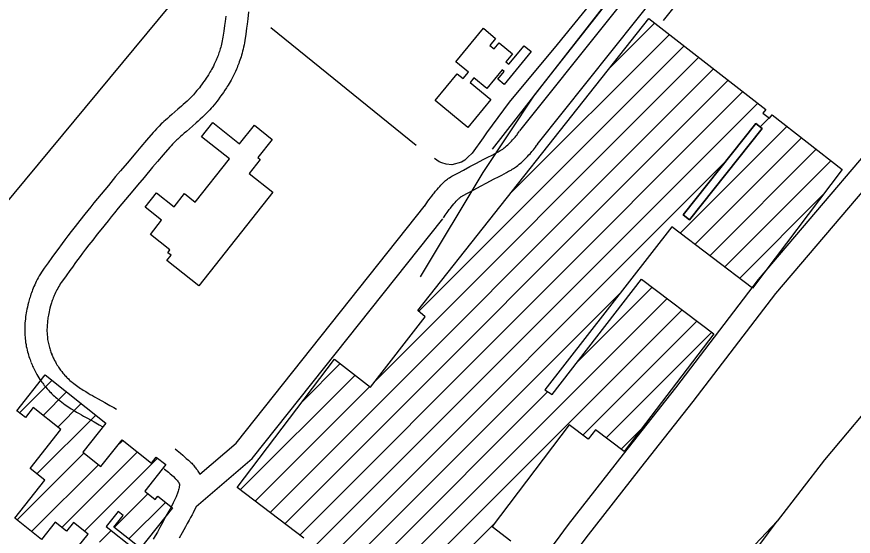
# Model space of a CAD drawing. Extents: x 3263578 to 3301413, y 764927 to 798602.
# Drawn here: x 3297360 to 3298490, y 782675 to 783377 of the extents above; entities that cross this region are included whole.
import ezdxf

# ---------------------------------------------------------------- set-up
doc = ezdxf.new("R2010")
doc.units = 0
for name, color, linetype in [('V-BLDG-OTLN', 7, 'Continuous'), ('V-RAIL-TRAK', 7, 'Continuous'), ('V-ROAD-CNTR', 7, 'Continuous'), ('V-TOPO-SHOR', 7, 'Continuous')]:
    doc.layers.add(name, color=color, linetype=linetype)

msp = doc.modelspace()

# ---------------------------------------------------------------- linework, layer by layer
at = {"layer": 'V-BLDG-OTLN'}
for p, q in [((3298162.4, 783308.4), (3298222.2, 783368.2)), ((3298027.4, 783138.1), (3298242, 783352.7)), ((3297903.4, 782978.8), (3298261.9, 783337.3)), ((3297846, 782885.9), (3298281.8, 783321.8)), ((3297702.5, 782707.1), (3298301.7, 783306.3)), ((3297722.6, 782691.8), (3298321.6, 783290.9)), ((3297742.6, 782676.5), (3298341.5, 783275.4)), ((3297702.1, 782600.6), (3298361.4, 783260)), ((3298364.6, 783227.8), (3298376.8, 783240)), ((3298380, 783243.2), (3298380.8, 783244)), ((3298256.5, 783084.3), (3298400.7, 783228.5)), ((3298276.5, 783069), (3298420.5, 783213)), ((3298296.6, 783053.8), (3298440.3, 783197.5)), ((3297644, 782507.2), (3298318.3, 783181.5)), ((3298316.7, 783038.5), (3298460.2, 783182)), ((3298336.8, 783023.2), (3298449.4, 783135.8)), ((3298117.1, 782909.6), (3298218.9, 783011.4)), ((3297498.9, 782326.8), (3298176.9, 783004.7)), ((3297709.3, 782466.4), (3298239, 782996.1)), ((3297729.4, 782451.2), (3298259.1, 782980.9)), ((3298124.9, 782811.4), (3298279.2, 782965.6)), ((3298156.6, 782807.7), (3298299.3, 782950.4)), ((3297746.3, 782857), (3297797.3, 782908)), ((3297364.1, 782841.6), (3297408, 782885.5)), ((3297662.3, 782737.6), (3297817.3, 782892.6)), ((3297682.4, 782722.3), (3297837.2, 782877.1)), ((3297395.8, 782838), (3297427.7, 782869.9)), ((3297432.8, 782225.2), (3298077.7, 782870.2)), ((3297415.6, 782822.4), (3297447.4, 782854.3)), ((3297387.5, 782759), (3297467.1, 782838.6)), ((3298176.7, 782792.4), (3298204.7, 782820.4)), ((3297495.6, 782796.4), (3297503.5, 782804.3)), ((3297360.6, 782696.7), (3297450.9, 782787.1)), ((3297421.4, 782686.8), (3297523.3, 782788.7)), ((3297380.3, 782681.1), (3297470.7, 782771.4)), ((3297451.8, 782681.9), (3297550.4, 782780.4)), ((3297492.1, 782686.8), (3297537.5, 782732.2)), ((3297511.8, 782671.2), (3297561.2, 782720.6)), ((3297472.1, 782666.8), (3297487.9, 782682.7)), ((3297776.6, 782463), (3298004.4, 782690.8))]:
    msp.add_line(p, q, dxfattribs=at)
for points in [[(3297748.1, 782672.4), (3297658.1, 782740.8), (3297789.6, 782914), (3297838.4, 782876.2), (3297911.9, 782971.2), (3297902.1, 782980), (3298214.5, 783374.2), (3298372.4, 783251.4), (3298368.4, 783246.3), (3298377.3, 783239.6), (3298380.7, 783244.1), (3298475.3, 783170.1), (3298354.4, 783009.9), (3298245.5, 783092.6), (3298073.8, 782872.6), (3298083.7, 782866.4), (3298204.5, 783022.3), (3298301.9, 782948.4), (3298181, 782789.2), (3298142, 782818.8), (3298132.2, 782805.8), (3298106.6, 782825.3), (3298002.4, 782688.2), (3298028, 782668.7)], [(3297437.6, 782653.7), (3297456.8, 782677.9), (3297437, 782693.6), (3297427.6, 782681.8), (3297412.3, 782694), (3297393.6, 782670.5), (3297357.5, 782699.1), (3297398.2, 782750.5), (3297378.3, 782766.3), (3297420, 782818.9), (3297382.5, 782848.6), (3297372, 782835.3), (3297360.4, 782844.5), (3297398.7, 782892.9), (3297480.8, 782827.8), (3297449.4, 782788.3), (3297473.9, 782768.9), (3297502.5, 782805.1), (3297542.2, 782773.7), (3297548.6, 782781.8), (3297561.5, 782771.6), (3297533.1, 782735.7), (3297547.4, 782724.4), (3297550.8, 782728.8), (3297570.6, 782713.2), (3297527.5, 782658.8), (3297491.6, 782687.2), (3297504.1, 782703), (3297497.4, 782708.3), (3297481.2, 782688), (3297518.6, 782658.4)]]:
    msp.add_lwpolyline(points, dxfattribs=at)
for points in [[(3297925.6, 783263.3), (3297955.4, 783299.6), (3297963.3, 783293.1), (3297970.5, 783301.8), (3297953.5, 783315.7), (3297990.7, 783360.9), (3298007.2, 783347.2), (3297999.5, 783337.9), (3298005.3, 783333.1), (3298012, 783341.2), (3298030.1, 783326.3), (3298021.2, 783315.6), (3298025.1, 783312.4), (3298045.7, 783337.4), (3298055.1, 783329.6), (3298018.6, 783285.2), (3298010.1, 783292.2), (3298018.8, 783302.8), (3298016.2, 783305), (3297995.5, 783279.8), (3297978, 783294.1), (3297972.9, 783287.9), (3298001, 783264.8), (3297969.8, 783226.9)], [(3297706.2, 783139.5), (3297606.2, 783013.2), (3297563.1, 783047.3), (3297568.7, 783054.4), (3297564.4, 783057.8), (3297567.3, 783061.6), (3297540.8, 783082.6), (3297556, 783101.8), (3297533.6, 783119.5), (3297548.9, 783138.9), (3297572.9, 783119.9), (3297586.9, 783137.6), (3297601.5, 783126), (3297647.9, 783184.6), (3297610.1, 783214.5), (3297625.2, 783233.5), (3297661.4, 783204.8), (3297681.3, 783229.9), (3297705.5, 783210.7), (3297686.2, 783186.4), (3297689.3, 783183.9), (3297674.2, 783164.9)], [(3298358.8, 783232.4), (3298367.4, 783225.6), (3298269.3, 783102.3), (3298260.7, 783109.1)], [(3298358.8, 783232.4), (3298260.7, 783109.1), (3298269.3, 783102.3), (3298367.4, 783225.6)]]:
    msp.add_lwpolyline(points, close=True, dxfattribs=at)
at = {"layer": 'V-RAIL-TRAK'}
msp.add_line((3297905.9, 783025.1), (3297990.6, 783166.2), dxfattribs=at)
for points in [[(3297990.6, 783166.2), (3298059.8, 783270.5), (3298272.7, 783541.8)], [(3298957, 783296.2), (3298850.4, 783157.9), (3298773.4, 783068.3), (3298738.8, 783035), (3298707.8, 783011), (3298654.4, 782973.6), (3298603, 782938.6), (3298571.6, 782914.8), (3298533.9, 782876.3), (3298451.6, 782778.1), (3298387.8, 782695.2)], [(3298387.8, 782695.2), (3298298.6, 782600.8), (3298254.5, 782545.3), (3298190.5, 782464.8), (3298133.9, 782391.3)], [(3298156.3, 782390.5), (3298269.4, 782535.9), (3298387.8, 782695.2)]]:
    msp.add_lwpolyline(points, dxfattribs=at)
at = {"layer": 'V-ROAD-CNTR'}
for points in [[(3298234.2, 783371.4), (3298439.5, 783628.1)], [(3298325.5, 783612), (3298002.7, 783197.7)], [(3298040.1, 783222.5), (3298275.1, 783516.8)], [(3298063.5, 783203.8), (3298299.8, 783500.5)], [(3297477.1, 781884.3), (3297540.6, 781967), (3297688.3, 782141.2), (3297723.2, 782188), (3297807.5, 782302.1), (3297951.5, 782495.1), (3298088, 782666.9), (3298105.9, 782690.8), (3298180, 782785.8), (3298250.6, 782875.4), (3298362.5, 783021.7), (3298587.3, 783285.3), (3298653.7, 783319.7), (3298681.3, 783335.2), (3298736.9, 783395.5), (3298770.3, 783438.5)], [(3297837.8, 782292.5), (3297975.3, 782476.8), (3298111.7, 782648.6), (3298129.7, 782672.6), (3298203.6, 782767.3), (3298274.3, 782857), (3298385.9, 783002.8), (3298606.4, 783261.4), (3298667.9, 783293.3), (3298700.1, 783311.3), (3298759.9, 783376.1), (3298794, 783420.1)], [(3297584.1, 783413.1), (3296996.4, 782704.9)], [(3297673.5, 783383.1), (3297672.3, 783373.5), (3297671.5, 783366.3), (3297670.7, 783360.9), (3297669.6, 783352.8), (3297668.4, 783344.6), (3297667.9, 783341.5), (3297667.4, 783338.4), (3297666.8, 783335.5), (3297666.1, 783332.7), (3297665.5, 783329.9), (3297664.8, 783327.3), (3297664, 783324.8), (3297663.3, 783322.4), (3297662.6, 783320), (3297661.8, 783317.8), (3297661, 783315.6), (3297660.3, 783313.5), (3297659.5, 783311.5), (3297658.7, 783309.6), (3297657.9, 783307.7), (3297657.1, 783305.9), (3297655.6, 783302.5), (3297654.1, 783299.2), (3297652.6, 783296.3), (3297651.2, 783293.5), (3297649.8, 783290.9), (3297648.4, 783288.5), (3297647.1, 783286.3), (3297645.9, 783284.2), (3297644.7, 783282.3), (3297643.6, 783280.5), (3297641.4, 783277.2), (3297639.5, 783274.3), (3297637.8, 783271.8), (3297636.2, 783269.6), (3297634.8, 783267.7), (3297632.4, 783264.5), (3297630.5, 783262.1), (3297629.1, 783260.3), (3297626.9, 783257.7), (3297624.7, 783255), (3297622.8, 783252.9), (3297621, 783250.9), (3297619.3, 783249), (3297617.5, 783247.3), (3297615.9, 783245.5), (3297614.2, 783243.9), (3297611.1, 783240.9), (3297608.1, 783238.1), (3297605.3, 783235.5), (3297602.6, 783233.2), (3297597.8, 783228.9), (3297589.4, 783221.7), (3297586.3, 783219.1), (3297583.7, 783216.8), (3297581.4, 783214.7)], [(3297642.6, 783377.1), (3297641.7, 783370.1), (3297641, 783364.8), (3297639.9, 783356.9), (3297638.8, 783349.1), (3297638.4, 783346.6), (3297637.9, 783344.2), (3297637.5, 783341.8), (3297636.9, 783339.6), (3297636.4, 783337.4), (3297635.9, 783335.3), (3297635.3, 783333.3), (3297634.7, 783331.3), (3297634.1, 783329.5), (3297633.4, 783327.6), (3297632.8, 783325.9), (3297632.2, 783324.2), (3297631.6, 783322.5), (3297630.9, 783320.9), (3297630.3, 783319.4), (3297629.7, 783317.9), (3297628.4, 783315), (3297627.1, 783312.4), (3297625.9, 783309.9), (3297624.6, 783307.6), (3297623.5, 783305.4), (3297622.3, 783303.4), (3297621.3, 783301.5), (3297620.2, 783299.7), (3297619.2, 783298.1), (3297618.3, 783296.6), (3297616.4, 783293.7), (3297614.7, 783291.2), (3297613.2, 783289.1), (3297611.9, 783287.2), (3297610.7, 783285.7), (3297608.6, 783282.8), (3297607, 783280.7), (3297605.7, 783279.2), (3297603.8, 783276.9), (3297601.9, 783274.6), (3297600.4, 783272.9), (3297598.9, 783271.2), (3297597.5, 783269.7), (3297596, 783268.1), (3297594.6, 783266.7), (3297593.2, 783265.3), (3297590.4, 783262.6), (3297587.7, 783260.2), (3297585.2, 783257.8), (3297582.8, 783255.7), (3297578.1, 783251.6), (3297569.7, 783244.4), (3297566.6, 783241.6), (3297563.8, 783239.2), (3297561.4, 783237)], [(3297561.3, 783236.9), (3297559.2, 783235), (3297557.3, 783233.3), (3297555.6, 783231.7), (3297552.8, 783228.9), (3297550.7, 783226.8), (3297549.1, 783225.1), (3297546.8, 783222.6), (3297544.5, 783220.1), (3297535.6, 783209.7), (3297527.9, 783200.7), (3297521.1, 783192.8), (3297509.3, 783178.9), (3297500.5, 783168.5), (3297493.9, 783160.6), (3297484.1, 783148.8), (3297474.3, 783137), (3297469.3, 783130.9), (3297464.6, 783125.2), (3297460.3, 783119.9), (3297456.2, 783114.9), (3297452.4, 783110.1), (3297445.4, 783101.2), (3297439.3, 783093.4), (3297434, 783086.6), (3297429.4, 783080.5), (3297425.4, 783075.2), (3297421.8, 783070.5), (3297415.7, 783062.3), (3297411.1, 783056.1), (3297407.7, 783051.4), (3297402.6, 783044.3), (3297397.4, 783037), (3297395.6, 783034.4), (3297393.8, 783031.7), (3297392.2, 783029.1), (3297390.7, 783026.5), (3297389.3, 783024), (3297388, 783021.5), (3297386.7, 783019.1), (3297385.6, 783016.7), (3297384.5, 783014.4), (3297383.5, 783012.1), (3297382.6, 783009.9), (3297381.7, 783007.8), (3297380.9, 783005.7), (3297380.1, 783003.7), (3297379.4, 783001.7), (3297378.8, 782999.7), (3297378.2, 782997.9), (3297377.6, 782996), (3297377.1, 782994.2), (3297376.1, 782990.8), (3297375.3, 782987.6), (3297374.6, 782984.5), (3297374, 782981.7), (3297373.5, 782979), (3297373, 782976.5), (3297372.7, 782974.1), (3297372.3, 782971.9), (3297372.1, 782969.8), (3297371.9, 782967.9), (3297371.7, 782966), (3297371.4, 782962.6), (3297371.3, 782959.6), (3297371.2, 782957), (3297371.1, 782954.8), (3297371.1, 782952.8), (3297371.1, 782951), (3297371.2, 782948.1), (3297371.4, 782945.8), (3297371.5, 782944.1), (3297371.7, 782941.6), (3297372, 782939.1), (3297372.3, 782936.4), (3297372.8, 782933.7), (3297373.2, 782931.2), (3297373.7, 782928.7), (3297374.3, 782926.3), (3297374.9, 782924), (3297375.5, 782921.8), (3297376.1, 782919.6), (3297376.8, 782917.5), (3297377.5, 782915.5), (3297378.2, 782913.5), (3297378.9, 782911.6), (3297379.5, 782909.9)], [(3297581.5, 783214.8), (3297579.5, 783213), (3297577.9, 783211.4), (3297576.5, 783210.1), (3297574, 783207.7), (3297572.2, 783205.9), (3297570.9, 783204.5), (3297569, 783202.4), (3297567.1, 783200.3), (3297558.3, 783190.1), (3297550.6, 783181.2), (3297543.9, 783173.4), (3297532.2, 783159.6), (3297523.5, 783149.2), (3297517, 783141.4), (3297507.2, 783129.7), (3297497.4, 783117.9), (3297492.4, 783111.9), (3297487.9, 783106.3), (3297483.6, 783101), (3297479.6, 783096.1), (3297475.9, 783091.4), (3297469, 783082.7), (3297463, 783075), (3297457.8, 783068.3), (3297453.3, 783062.4), (3297449.3, 783057.1), (3297445.9, 783052.6), (3297439.8, 783044.5), (3297435.4, 783038.4), (3297432, 783033.7), (3297426.9, 783026.8), (3297422, 783019.8), (3297420.5, 783017.6), (3297419.1, 783015.6), (3297417.9, 783013.6), (3297416.7, 783011.6), (3297415.6, 783009.6), (3297414.6, 783007.6), (3297413.6, 783005.7), (3297412.7, 783003.9), (3297411.8, 783002), (3297411, 783000.2), (3297410.3, 782998.5), (3297409.6, 782996.7), (3297408.9, 782995.1), (3297408.3, 782993.4), (3297407.8, 782991.8), (3297407.2, 782990.3), (3297406.8, 782988.8), (3297406.3, 782987.3), (3297405.9, 782985.9), (3297405.1, 782983.1), (3297404.4, 782980.5), (3297403.9, 782978.1), (3297403.4, 782975.8), (3297403, 782973.6), (3297402.6, 782971.6), (3297402.3, 782969.7), (3297402.1, 782967.9), (3297401.9, 782966.3), (3297401.7, 782964.7), (3297401.6, 782963.3), (3297401.4, 782960.6), (3297401.2, 782958.3), (3297401.2, 782956.2), (3297401.1, 782954.5), (3297401.1, 782953), (3297401.1, 782951.7), (3297401.2, 782949.3), (3297401.3, 782947.6), (3297401.4, 782946.4), (3297401.6, 782944.5), (3297401.8, 782942.7), (3297402, 782940.7), (3297402.3, 782938.8), (3297402.7, 782936.9), (3297403, 782935.1), (3297403.5, 782933.4), (3297403.9, 782931.6), (3297404.3, 782930), (3297404.8, 782928.3), (3297405.3, 782926.8), (3297405.8, 782925.2), (3297406.4, 782923.7), (3297406.9, 782922.3), (3297407.5, 782920.8)], [(3297911.5, 783120.9), (3297912.4, 783122.4), (3297914.2, 783125.1), (3297915.9, 783127.5), (3297917.3, 783129.6), (3297918.7, 783131.4), (3297920.9, 783134.4), (3297922.7, 783136.7), (3297924.1, 783138.4), (3297926.1, 783140.8), (3297928.1, 783143.3), (3297930, 783145.4), (3297931.8, 783147.4), (3297933.4, 783149.1), (3297934.9, 783150.7), (3297936.2, 783152.1), (3297937.5, 783153.3), (3297938.6, 783154.3), (3297939.7, 783155.2), (3297940.7, 783156.1), (3297942.4, 783157.3), (3297943.8, 783158.3), (3297944.9, 783159.1), (3297946.6, 783160.1), (3297948.2, 783161), (3297956, 783165.2), (3297963.7, 783169.4), (3297972.5, 783174.1), (3297981.3, 783178.8), (3297985.4, 783181), (3297991.5, 783184.1), (3297997.5, 783187.2), (3298001.5, 783189.2), (3298007.5, 783192.5), (3298010.5, 783194.1), (3298013.4, 783195.7), (3298014.4, 783196.2), (3298015.3, 783196.8), (3298016.1, 783197.3), (3298016.8, 783197.8), (3298017.5, 783198.3), (3298018.9, 783199.4), (3298020.1, 783200.4), (3298021.2, 783201.3), (3298022.1, 783202), (3298023.8, 783203.6), (3298025, 783204.8), (3298026.9, 783206.7), (3298028.8, 783208.6), (3298030.3, 783210.2), (3298031.5, 783211.6), (3298032.6, 783212.8), (3298033.5, 783213.9), (3298035.1, 783215.8), (3298036.2, 783217.2), (3298037, 783218.3), (3298038.2, 783220), (3298039.5, 783221.8)], [(3297937, 783105), (3297937.7, 783106.2), (3297939.2, 783108.5), (3297940.5, 783110.4), (3297941.7, 783112.1), (3297942.8, 783113.5), (3297944.7, 783116.1), (3297946.2, 783118), (3297947.3, 783119.4), (3297949.1, 783121.6), (3297951, 783123.8), (3297952.6, 783125.7), (3297954, 783127.3), (3297955.2, 783128.6), (3297956.3, 783129.7), (3297957.1, 783130.5), (3297957.9, 783131.2), (3297958.5, 783131.8), (3297959, 783132.3), (3297959.4, 783132.6), (3297960.3, 783133.3), (3297960.9, 783133.7), (3297961.2, 783133.9), (3297961.9, 783134.3), (3297962.6, 783134.7), (3297970.2, 783138.8), (3297977.9, 783142.9), (3297986.7, 783147.6), (3297995.4, 783152.3), (3297999.3, 783154.4), (3298005.2, 783157.4), (3298011.3, 783160.5), (3298015.5, 783162.7), (3298021.8, 783166), (3298024.9, 783167.8), (3298028.1, 783169.5), (3298029.8, 783170.5), (3298031.3, 783171.5), (3298032.8, 783172.4), (3298034.1, 783173.3), (3298035.3, 783174.2), (3298037.5, 783175.8), (3298039.3, 783177.3), (3298040.8, 783178.6), (3298042.2, 783179.8), (3298044.3, 783181.8), (3298046, 783183.4), (3298048.3, 783185.6), (3298050.5, 783187.9), (3298052.3, 783189.9), (3298053.9, 783191.6), (3298055.2, 783193.2), (3298056.4, 783194.6), (3298058.4, 783197), (3298059.9, 783198.8), (3298061, 783200.3), (3298062.6, 783202.5), (3298064.1, 783204.5)], [(3297607.5, 782758.6), (3297656.5, 782800.8), (3297912.5, 783122.3)], [(3297602.5, 782714.9), (3297678.2, 782779.9), (3297936, 783103.6)], [(3297407.4, 782921), (3297408, 782919.6), (3297408.5, 782918.3), (3297409.1, 782917), (3297409.6, 782915.8), (3297410.2, 782914.7), (3297411.3, 782912.4), (3297412.4, 782910.3), (3297413.5, 782908.4), (3297414.6, 782906.6), (3297415.6, 782904.9), (3297416.6, 782903.4), (3297417.6, 782902), (3297418.5, 782900.6), (3297419.4, 782899.4), (3297420.3, 782898.3), (3297421.1, 782897.2), (3297422.7, 782895.2), (3297424.1, 782893.6), (3297425.4, 782892.1), (3297426.5, 782890.9), (3297427.5, 782889.8), (3297428.4, 782889), (3297430.1, 782887.3), (3297431.3, 782886.2), (3297432.2, 782885.4), (3297433.7, 782884.1), (3297435.1, 782882.9), (3297437.2, 782881.3), (3297439.1, 782879.8), (3297441.1, 782878.4), (3297443, 782877), (3297444.8, 782875.7), (3297446.6, 782874.5), (3297448.4, 782873.4), (3297450, 782872.3), (3297453.4, 782870.2), (3297456.6, 782868.2), (3297459.6, 782866.5), (3297462.4, 782864.8), (3297465.1, 782863.3), (3297470.2, 782860.5), (3297479.3, 782855.5), (3297486.2, 782851.7), (3297491.4, 782848.8), (3297495.1, 782846.6)], [(3297379.6, 782909.7), (3297380.3, 782908), (3297381, 782906.3), (3297381.7, 782904.7), (3297382.5, 782903.1), (3297383.2, 782901.6), (3297384.7, 782898.7), (3297386.1, 782895.9), (3297387.5, 782893.4), (3297388.9, 782891), (3297390.3, 782888.9), (3297391.6, 782886.8), (3297392.9, 782885), (3297394.1, 782883.2), (3297395.3, 782881.6), (3297396.4, 782880.1), (3297397.5, 782878.6), (3297399.6, 782876.1), (3297401.5, 782873.9), (3297403.2, 782872), (3297404.7, 782870.3), (3297406.1, 782868.9), (3297407.3, 782867.6), (3297409.4, 782865.6), (3297411.1, 782864), (3297412.4, 782862.9), (3297414.3, 782861.2), (3297416.3, 782859.6), (3297418.8, 782857.6), (3297421.1, 782855.8), (3297423.4, 782854.1), (3297425.7, 782852.5), (3297427.8, 782851), (3297429.9, 782849.6), (3297431.9, 782848.3), (3297433.9, 782847), (3297437.7, 782844.6), (3297441.2, 782842.5), (3297444.5, 782840.5), (3297447.6, 782838.8), (3297450.5, 782837.1), (3297455.8, 782834.2), (3297464.9, 782829.2), (3297471.6, 782825.5), (3297476.5, 782822.8)], [(3297574.4, 782792.8), (3297577, 782790.7), (3297579.3, 782788.8), (3297581.3, 782787.2), (3297584.7, 782784.2), (3297587.4, 782781.9), (3297589.3, 782780.1), (3297592.3, 782777.5), (3297595.3, 782774.7), (3297596.6, 782773.4), (3297597.8, 782772.1), (3297599, 782770.8), (3297600.1, 782769.6), (3297601.1, 782768.4), (3297602, 782767.2), (3297602.8, 782766.1), (3297603.6, 782765), (3297604.3, 782764), (3297604.9, 782763), (3297607.5, 782758.6)], [(3297559.4, 782766.3), (3297560.1, 782765.7), (3297561.9, 782764.2), (3297565.1, 782761.5), (3297567.5, 782759.4), (3297569.3, 782757.9), (3297571.9, 782755.4), (3297574.5, 782753), (3297575.4, 782752.2), (3297576.1, 782751.4), (3297576.7, 782750.8), (3297577.2, 782750.1), (3297577.7, 782749.6), (3297578.1, 782749), (3297578.5, 782748.5), (3297578.8, 782748.1), (3297579.1, 782747.7), (3297579.3, 782747.3), (3297579.4, 782747.1), (3297579.8, 782746.5), (3297580.1, 782745.7)], [(3297579.8, 782746.4), (3297580.1, 782745.8), (3297580.2, 782745.6), (3297580.2, 782745.4), (3297580.2, 782745.3), (3297580.2, 782745.4), (3297580.3, 782745.2), (3297580.3, 782745.3), (3297580.2, 782745.5), (3297580.2, 782745.5), (3297580.2, 782745.5), (3297580.2, 782744.8), (3297580.1, 782744), (3297580, 782743.1), (3297579.8, 782742.3), (3297579.7, 782741.5), (3297579.5, 782740.7), (3297579.1, 782739), (3297578.7, 782737.5), (3297578.3, 782736), (3297577.8, 782734.5), (3297577.4, 782733.2), (3297576.9, 782731.9), (3297576.5, 782730.7), (3297575.5, 782728.3), (3297574.6, 782726.2), (3297573.8, 782724.4), (3297573, 782722.8), (3297571.6, 782719.9), (3297570.5, 782717.7), (3297568.8, 782714.4), (3297566.9, 782711.1), (3297564.3, 782706.3), (3297561.9, 782701.9), (3297559.6, 782697.7), (3297557.6, 782693.8), (3297553.7, 782686.7), (3297550.3, 782680.6), (3297547.3, 782675.3), (3297544.6, 782670.8)], [(3297602.5, 782714.9), (3297598.4, 782706.5), (3297597.1, 782703.9), (3297595.2, 782700.3), (3297593.3, 782696.8), (3297590.7, 782692), (3297588.3, 782687.6), (3297586, 782683.4), (3297583.9, 782679.5), (3297579.9, 782672.2)]]:
    msp.add_lwpolyline(points, dxfattribs=at)
at = {"layer": 'V-TOPO-SHOR'}
msp.add_line((3297703.5, 783362), (3297900, 783202.9), dxfattribs=at)
msp.add_lwpolyline([(3298235.6, 783517.2), (3298090.6, 783339), (3298025.8, 783261.1), (3297994.9, 783219.8), (3297990.5, 783212.8), (3297975.4, 783192.2), (3297969.9, 783186.8), (3297965.6, 783183), (3297961.2, 783180.2), (3297948.2, 783176.4), (3297940.6, 783177.6), (3297934.4, 783179.2), (3297930.8, 783180.8), (3297924.7, 783184.9)], dxfattribs=at)

doc.saveas('drawing.dxf')
